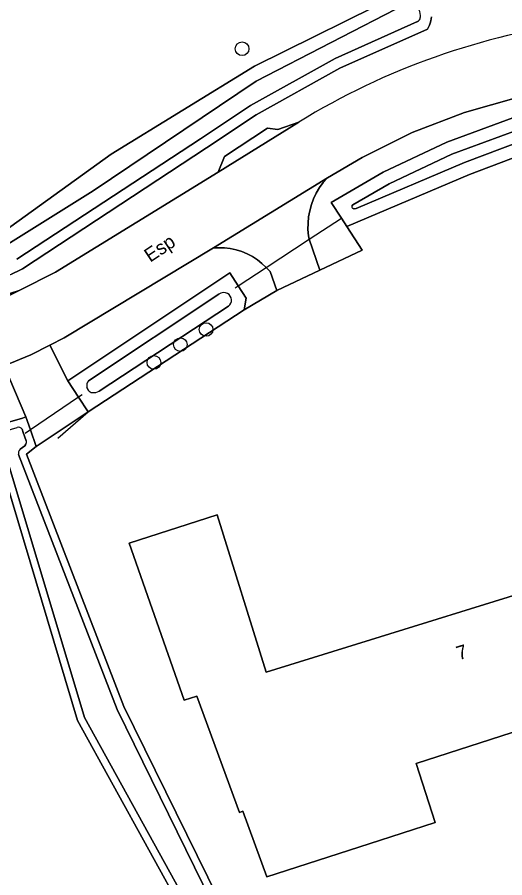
# Model space of a CAD drawing. Extents: x 161385 to 162589, y 388479 to 389756.
# Drawn here: x 162518.5 to 162553.6, y 389564.4 to 389626.2 of the extents above; entities that cross this region are included whole.
import ezdxf

# ---------------------------------------------------------------- set-up
doc = ezdxf.new("R2010")
doc.units = 0
for name, color, linetype in [('IMGEO_Boom', 7, 'Continuous'), ('IMGEO_Bouwland', 7, 'Continuous'), ('IMGEO_Duiker', 7, 'Continuous'), ('IMGEO_Erf', 7, 'Continuous'), ('IMGEO_Groenvoorziening', 7, 'Continuous'), ('IMGEO_Hek', 7, 'Continuous'), ('IMGEO_Oever', 7, 'Continuous'), ('IMGEO_Openbare_ruimte_label', 7, 'Continuous'), ('IMGEO_Pand', 7, 'Continuous'), ('IMGEO_Pand_nummerreeks', 7, 'Continuous'), ('IMGEO_Rijbaan_lokaal_gesloten', 7, 'Continuous'), ('IMGEO_Rijbaan_lokaal_open', 7, 'Continuous'), ('IMGEO_Voetpad_open', 7, 'Continuous'), ('IMGEO_Waterloop', 7, 'Continuous')]:
    doc.layers.add(name, color=color, linetype=linetype)

msp = doc.modelspace()

# ---------------------------------------------------------------- linework, layer by layer
at = {"layer": 'IMGEO_Boom'}
for centre in [(162534.679, 389623.918), (162532.091, 389603.754), (162530.243, 389602.666), (162528.339, 389601.388)]:
    msp.add_circle(centre, 0.489, dxfattribs=at)
at = {"layer": 'IMGEO_Bouwland'}
msp.add_lwpolyline([(162489.578, 389636.693), (162500, 389624.024), (162511.007, 389610.643), (162511.882, 389610.425), (162512.773, 389610.287), (162513.673, 389610.228), (162514.574, 389610.25), (162515.47, 389610.353), (162516.353, 389610.535), (162517.216, 389610.795), (162518.053, 389611.132), (162518.071, 389611.14), (162525.26, 389616.35), (162535.579, 389622.671), (162546.422, 389628.045)], dxfattribs=at)
at = {"layer": 'IMGEO_Duiker'}
for points in [[(162534.192, 389606.753), (162534.396, 389606.887), (162536.419, 389608.216), (162539.494, 389610.236), (162541.814, 389611.76)], [(162523.177, 389599.072), (162522.929, 389598.903), (162519.465, 389596.546), (162519.088, 389596.289)]]:
    msp.add_lwpolyline(points, dxfattribs=at)
at = {"layer": 'IMGEO_Erf'}
for points in [[(162556.26, 389616.875), (162551.015, 389614.89), (162542.21, 389611.153), (162543.318, 389609.455), (162540.263, 389608.011), (162537.178, 389606.553), (162534.818, 389605.175), (162523.628, 389597.829), (162519.885, 389595.351), (162519.175, 389594.805), (162526.187, 389576.665), (162532.952, 389562.914), (162538.326, 389554.399), (162541.072, 389550.047)], [(162530.551, 389561.722), (162522.858, 389575.675), (162517.235, 389594.37), (162490.14, 389586.904), (162489.546, 389587.986), (162486.294, 389586.559), (162482.871, 389584.036)]]:
    msp.add_lwpolyline(points, dxfattribs=at)
msp.add_lwpolyline([(162565.517, 389578.496), (162547.191, 389572.588), (162548.561, 389568.331), (162543.802, 389566.8), (162536.446, 389564.434), (162534.742, 389569.151), (162534.484, 389569.057), (162531.437, 389577.419), (162530.514, 389577.136), (162528.223, 389583.678), (162526.571, 389588.397), (162532.896, 389590.432), (162536.408, 389579.136), (162562.687, 389587.272)], close=True, dxfattribs=at)
at = {"layer": 'IMGEO_Groenvoorziening'}
for points in [[(162548.28, 389626.224), (162548.267, 389626.068), (162548.24, 389625.913), (162548.2, 389625.762), (162548.146, 389625.614), (162548.079, 389625.472), (162548, 389625.337), (162541.71, 389622.525), (162535.697, 389619.162), (162532.116, 389616.803), (162518.902, 389608.12), (162518.748, 389608.035), (162518.113, 389607.73)], [(162554.532, 389620.438), (162550.663, 389619.336), (162546.908, 389617.892), (162543.297, 389616.119), (162540.808, 389614.65), (162540.511, 389614.309), (162540.245, 389613.942), (162540.013, 389613.553), (162539.817, 389613.146), (162539.658, 389612.722), (162539.537, 389612.285), (162539.456, 389611.84), (162539.415, 389611.389), (162539.414, 389610.936), (162539.454, 389610.485), (162539.494, 389610.236), (162540.263, 389608.011), (162543.318, 389609.455), (162542.21, 389611.153), (162541.814, 389611.76), (162541.087, 389612.876), (162544.825, 389615.043), (162549.393, 389617.208), (162554.136, 389618.956)], [(162517.4, 389606.137), (162518.658, 389606.555), (162521.27, 389607.875), (162532.951, 389615.044), (162533.406, 389616.19), (162536.498, 389618.212), (162537.25, 389618.115), (162538.761, 389618.657)], [(162517.131, 389596.889), (162518.891, 389597.393), (162519.138, 389597.477), (162517.589, 389601.132)]]:
    msp.add_lwpolyline(points, dxfattribs=at)
for points in [[(162532.951, 389615.044), (162538.761, 389618.657), (162537.25, 389618.115), (162536.498, 389618.212), (162533.406, 389616.19)], [(162533.794, 389607.812), (162534.396, 389606.887), (162534.974, 389605.997), (162534.818, 389605.175), (162537.178, 389606.553), (162536.693, 389607.913), (162536.419, 389608.216), (162536.108, 389608.504), (162535.774, 389608.763), (162535.417, 389608.991), (162535.041, 389609.186), (162534.649, 389609.347), (162534.245, 389609.473), (162533.831, 389609.561), (162533.41, 389609.613), (162532.987, 389609.626), (162532.625, 389609.608), (162521.889, 389603.165), (162520.856, 389602.637), (162522.166, 389600.076)]]:
    msp.add_lwpolyline(points, close=True, dxfattribs=at)
msp.add_arc((162565.779, 389574.575), 51.702, 97.41083, 121.50429, dxfattribs=at)
at = {"layer": 'IMGEO_Hek'}
msp.add_lwpolyline([(162521.445, 389595.94), (162523.628, 389597.829)], dxfattribs=at)
at = {"layer": 'IMGEO_Oever'}
for points in [[(162546.422, 389628.045), (162535.579, 389622.671), (162525.26, 389616.35), (162518.071, 389611.14), (162518.053, 389611.132), (162517.216, 389610.795), (162516.353, 389610.535), (162515.47, 389610.353), (162514.574, 389610.25), (162513.673, 389610.228), (162512.773, 389610.287), (162511.882, 389610.425), (162511.007, 389610.643), (162500, 389624.024), (162489.578, 389636.693)], [(162488.254, 389635.427), (162500, 389620.974), (162509.104, 389609.771), (162509.593, 389609.263), (162510.125, 389608.801), (162510.617, 389608.447), (162510.697, 389608.389), (162511.302, 389608.029), (162511.938, 389607.725), (162512.598, 389607.479), (162513.278, 389607.292), (162513.972, 389607.167), (162514.674, 389607.105), (162515.379, 389607.106), (162516.08, 389607.169), (162516.774, 389607.295), (162517.453, 389607.483), (162518.113, 389607.73), (162518.748, 389608.035), (162518.902, 389608.12), (162532.116, 389616.803)], [(162517.644, 389609.766), (162523.986, 389613.721), (162535.683, 389621.595), (162546.472, 389627.155)], [(162532.116, 389616.803), (162535.697, 389619.162), (162541.71, 389622.525), (162548, 389625.337), (162548.079, 389625.472), (162548.146, 389625.614), (162548.2, 389625.762), (162548.24, 389625.913), (162548.267, 389626.068), (162548.28, 389626.224)], [(162547.281, 389625.877), (162541.357, 389623.228), (162535.288, 389619.834), (162531.684, 389617.46), (162518.496, 389608.794)], [(162561.968, 389617.201), (162561.494, 389617.65), (162560.981, 389618.054), (162560.434, 389618.412), (162559.857, 389618.718), (162559.256, 389618.972), (162558.634, 389619.172), (162557.996, 389619.315), (162557.349, 389619.4), (162556.696, 389619.427), (162556.044, 389619.396), (162555.397, 389619.307), (162554.76, 389619.16), (162554.136, 389618.956), (162549.393, 389617.208), (162544.825, 389615.043), (162541.087, 389612.876), (162541.814, 389611.76), (162542.21, 389611.153), (162551.015, 389614.89), (162556.26, 389616.875)], [(162542.564, 389612.602), (162542.645, 389612.71), (162545.256, 389614.223), (162549.752, 389616.354), (162554.44, 389618.082)], [(162556.132, 389617.816), (162550.67, 389615.749), (162542.877, 389612.441)], [(162542.877, 389612.441), (162542.728, 389612.427), (162542.706, 389612.43), (162542.664, 389612.439)], [(162523.652, 389600.073), (162533.01, 389606.298)], [(162533.699, 389605.428), (162524.413, 389599.333)], [(162523.636, 389599.37), (162523.531, 389599.597)], [(162532.952, 389562.914), (162526.187, 389576.665), (162519.175, 389594.805), (162519.885, 389595.351), (162519.465, 389596.546), (162519.138, 389597.477), (162518.891, 389597.393), (162517.131, 389596.889)], [(162518.876, 389596.584), (162518.953, 389596.366), (162519.164, 389595.763)], [(162519.132, 389595.515), (162519.061, 389595.402), (162518.729, 389595.147)], [(162518.606, 389594.771), (162525.689, 389576.447), (162532.477, 389562.648), (162537.867, 389554.109), (162540.628, 389549.734), (162543.969, 389545.48), (162547.044, 389540.999), (162549.281, 389536.684), (162551.339, 389531.009), (162553.057, 389526.283)], [(162517.235, 389594.37), (162522.858, 389575.675), (162530.551, 389561.722)], [(162553.023, 389524.065), (162552.828, 389524.145), (162552.749, 389524.207), (162552.626, 389524.387), (162552.561, 389524.538), (162552.495, 389524.762), (162552.373, 389525.281), (162550.517, 389532.219), (162548.715, 389536.979), (162547.511, 389539.233), (162544.866, 389543.113), (162541.214, 389547.515), (162539.939, 389549.052), (162539.671, 389549.407), (162537.114, 389553.154), (162531.013, 389562.008), (162523.361, 389575.887), (162517.765, 389594.494)]]:
    msp.add_lwpolyline(points, dxfattribs=at)
msp.add_lwpolyline([(162534.818, 389605.175), (162534.974, 389605.997), (162534.396, 389606.887), (162533.794, 389607.812), (162522.166, 389600.076), (162522.929, 389598.903), (162523.628, 389597.829)], close=True, dxfattribs=at)
for centre, radius, start, end in [((162546.52, 389626.288), 0.975, 352.92641, 61.55615), ((162547.138, 389626.196), 0.35, 294.06216, 355.34819), ((162542.701, 389612.574), 0.14, 168.38864, 254.66934), ((162533.368, 389605.737), 0.665, 66.42471, 122.55524), ((162533.326, 389605.832), 0.6, 5.82675, 59.13197), ((162533.37, 389605.873), 0.553, 306.48564, 2.07223), ((162524.006, 389599.73), 0.493, 135.86069, 195.61412), ((162523.987, 389599.678), 0.467, 221.27147, 259.37857), ((162523.974, 389600.097), 0.881, 265.22602, 299.87899), ((162512.441, 389616.046), 20.258, 267.96159, 287.45513), ((162518.591, 389596.376), 0.353, 36.11191, 102.11282), ((162518.87, 389595.675), 0.307, 328.6042, 16.69104), ((162518.998, 389594.851), 0.4, 132.25728, 191.51402)]:
    msp.add_arc(centre, radius, start, end, dxfattribs=at)
at = {"layer": 'IMGEO_Pand'}
msp.add_lwpolyline([(162536.408, 389579.136), (162532.896, 389590.432), (162526.571, 389588.397), (162528.223, 389583.678), (162530.514, 389577.136), (162531.437, 389577.419), (162534.484, 389569.057), (162534.742, 389569.151), (162536.446, 389564.434), (162543.802, 389566.8), (162548.561, 389568.331), (162547.191, 389572.588), (162565.517, 389578.496), (162562.687, 389587.272)], close=True, dxfattribs=at)
at = {"layer": 'IMGEO_Rijbaan_lokaal_gesloten'}
msp.add_lwpolyline([(162517.458, 389605.949), (162518.658, 389606.555), (162517.4, 389606.137)], dxfattribs=at)
at = {"layer": 'IMGEO_Rijbaan_lokaal_open'}
for points in [[(162532.625, 389609.608), (162540.808, 389614.65), (162543.297, 389616.119), (162546.908, 389617.892), (162550.663, 389619.336), (162554.532, 389620.438), (162557.552, 389621.024), (162561.524, 389621.473), (162562.854, 389621.493)], [(162538.761, 389618.657), (162532.951, 389615.044), (162521.27, 389607.875), (162518.658, 389606.555), (162517.458, 389605.949)], [(162504.009, 389600.878), (162500, 389598.915), (162496.502, 389597.202), (162498.712, 389593.205), (162500, 389593.836), (162505.406, 389596.487), (162506.297, 389596.882), (162515.441, 389600.222), (162517.589, 389601.132), (162519.486, 389601.936), (162520.856, 389602.637), (162521.889, 389603.165), (162532.625, 389609.608)]]:
    msp.add_lwpolyline(points, dxfattribs=at)
msp.add_lwpolyline([(162539.414, 389610.936), (162539.415, 389611.389), (162539.456, 389611.84), (162539.537, 389612.285), (162539.658, 389612.722), (162539.817, 389613.146), (162540.013, 389613.553), (162540.245, 389613.942), (162540.511, 389614.309), (162540.808, 389614.65), (162532.625, 389609.608), (162532.987, 389609.626), (162533.41, 389609.613), (162533.831, 389609.561), (162534.245, 389609.473), (162534.649, 389609.347), (162535.041, 389609.186), (162535.417, 389608.991), (162535.774, 389608.763), (162536.108, 389608.504), (162536.419, 389608.216), (162536.693, 389607.913), (162537.178, 389606.553), (162540.263, 389608.011), (162539.494, 389610.236), (162539.454, 389610.485)], close=True, dxfattribs=at)
msp.add_arc((162565.779, 389574.575), 51.702, 97.41083, 121.50429, dxfattribs=at)
at = {"layer": 'IMGEO_Voetpad_open'}
msp.add_lwpolyline([(162522.166, 389600.076), (162520.856, 389602.637), (162519.486, 389601.936), (162517.589, 389601.132), (162519.138, 389597.477), (162519.465, 389596.546), (162519.885, 389595.351), (162523.628, 389597.829), (162522.929, 389598.903)], close=True, dxfattribs=at)
at = {"layer": 'IMGEO_Waterloop'}
for points in [[(162546.472, 389627.155), (162535.683, 389621.595), (162523.986, 389613.721), (162517.644, 389609.766)], [(162518.496, 389608.794), (162531.684, 389617.46), (162535.288, 389619.834), (162541.357, 389623.228), (162547.281, 389625.877)], [(162554.44, 389618.082), (162549.752, 389616.354), (162545.256, 389614.223), (162542.645, 389612.71), (162542.564, 389612.602)], [(162542.664, 389612.439), (162542.706, 389612.43), (162542.728, 389612.427), (162542.877, 389612.441), (162550.67, 389615.749), (162556.132, 389617.816)], [(162533.01, 389606.298), (162523.652, 389600.073)], [(162524.413, 389599.333), (162533.699, 389605.428)], [(162523.531, 389599.597), (162523.636, 389599.37)], [(162519.164, 389595.763), (162518.953, 389596.366), (162518.876, 389596.584)], [(162518.729, 389595.147), (162519.061, 389595.402), (162519.132, 389595.515)], [(162553.057, 389526.283), (162551.339, 389531.009), (162549.281, 389536.684), (162547.044, 389540.999), (162543.969, 389545.48), (162540.628, 389549.734), (162537.867, 389554.109), (162532.477, 389562.648), (162525.689, 389576.447), (162518.606, 389594.771)], [(162517.765, 389594.494), (162523.361, 389575.887), (162531.013, 389562.008), (162537.114, 389553.154), (162539.671, 389549.407), (162539.939, 389549.052), (162541.214, 389547.515), (162544.866, 389543.113), (162547.511, 389539.233), (162548.715, 389536.979), (162550.517, 389532.219), (162552.373, 389525.281), (162552.495, 389524.762), (162552.561, 389524.538), (162552.626, 389524.387), (162552.749, 389524.207), (162552.828, 389524.145), (162553.023, 389524.065)]]:
    msp.add_lwpolyline(points, dxfattribs=at)
for centre, radius, start, end in [((162546.52, 389626.288), 0.975, 352.92641, 61.55615), ((162547.138, 389626.196), 0.35, 294.06216, 355.34819), ((162542.701, 389612.574), 0.14, 168.38864, 254.66934), ((162533.368, 389605.737), 0.665, 66.42471, 122.55524), ((162533.326, 389605.832), 0.6, 5.82675, 59.13197), ((162533.37, 389605.873), 0.553, 306.48564, 2.07223), ((162524.006, 389599.73), 0.493, 135.86069, 195.61412), ((162523.987, 389599.678), 0.467, 221.27147, 259.37857), ((162523.974, 389600.097), 0.881, 265.22602, 299.87899), ((162512.441, 389616.046), 20.258, 267.96159, 287.45513), ((162518.591, 389596.376), 0.353, 36.11191, 102.11282), ((162518.87, 389595.675), 0.307, 328.6042, 16.69104), ((162518.998, 389594.851), 0.4, 132.25728, 191.51402)]:
    msp.add_arc(centre, radius, start, end, dxfattribs=at)

# ---------------------------------------------------------------- texts
at = {"layer": 'IMGEO_Openbare_ruimte_label'}
msp.add_text('Esp', height=1, rotation=33.62653, dxfattribs=at).set_placement((162528.07, 389608.543))
at = {"layer": 'IMGEO_Pand_nummerreeks'}
msp.add_text('7', height=1, rotation=17.20257, dxfattribs=at).set_placement((162550.254, 389579.989))

doc.saveas('drawing.dxf')
